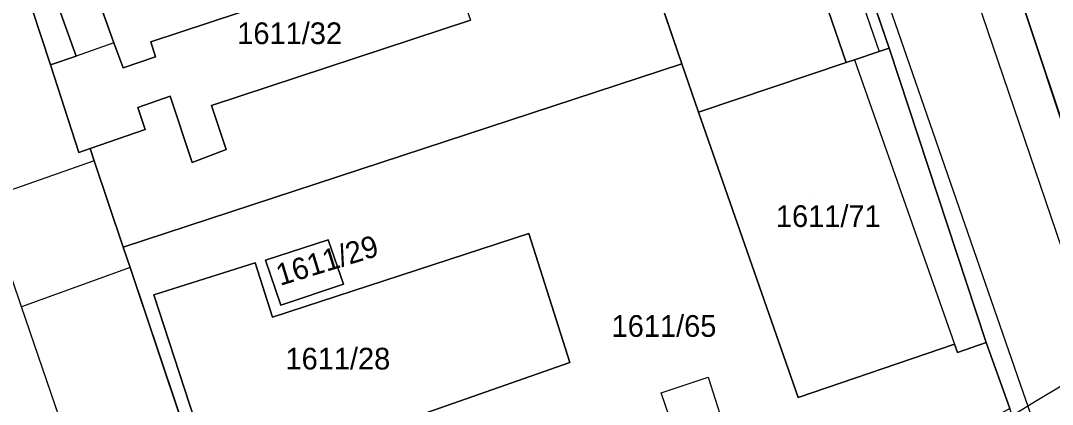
# Model space of a CAD drawing. Extents: x -263943 to -261149, y -1236934 to -1230686.
# Drawn here: x -262481.1 to -262385.9, y -1236538.2 to -1236502.8 of the extents above; entities that cross this region are included whole.
import ezdxf

# ---------------------------------------------------------------- set-up
doc = ezdxf.new("R2010")
doc.units = 0
for name, color, linetype in [('body_kn', 7, 'Continuous'), ('kladpar_druhypozemkov', 7, 'Continuous'), ('kladpar_hranice', 7, 'Continuous'), ('kladpar_parcelnecisla', 7, 'Continuous'), ('kladpar_plochy', 7, 'Continuous'), ('tarchy_linie', 7, 'Continuous'), ('zappar_hrandruhpozemk', 7, 'Continuous')]:
    doc.layers.add(name, color=color, linetype=linetype)

msp = doc.modelspace()

# ---------------------------------------------------------------- linework, layer by layer
at = {"layer": 'body_kn'}
for p, q in [((-262472.49, -1236504.88), (-262472.49, -1236504.88)), ((-262472.49, -1236504.88), (-262472.49, -1236504.88)), ((-262469.09, -1236504.79), (-262469.09, -1236504.79)), ((-262400.95, -1236505.35), (-262400.95, -1236505.35)), ((-262400.95, -1236505.35), (-262400.95, -1236505.35)), ((-262475.99, -1236506.09), (-262475.99, -1236506.09)), ((-262468.67, -1236506.15), (-262468.67, -1236506.15)), ((-262404.16, -1236506.43), (-262404.16, -1236506.43)), ((-262404.16, -1236506.43), (-262404.16, -1236506.43)), ((-262401.89, -1236505.67), (-262401.89, -1236505.67)), ((-262478.36, -1236506.91), (-262478.36, -1236506.91)), ((-262471.64, -1236507.17), (-262471.64, -1236507.17)), ((-262420.08, -1236506.81), (-262420.08, -1236506.81)), ((-262404.93, -1236506.69), (-262404.93, -1236506.69)), ((-262467.32, -1236509.8), (-262467.32, -1236509.8)), ((-262470.29, -1236510.82), (-262470.29, -1236510.82)), ((-262463.49, -1236510.65), (-262463.49, -1236510.65)), ((-262418.55, -1236511.27), (-262418.55, -1236511.27)), ((-262469.62, -1236512.85), (-262469.62, -1236512.85)), ((-262475.74, -1236514.97), (-262475.74, -1236514.97)), ((-262475.74, -1236514.97), (-262475.74, -1236514.97)), ((-262474.69, -1236514.61), (-262474.69, -1236514.61)), ((-262462.14, -1236514.72), (-262462.14, -1236514.72)), ((-262462.14, -1236514.72), (-262462.14, -1236514.72)), ((-262474.31, -1236515.74), (-262474.31, -1236515.74)), ((-262474.31, -1236515.74), (-262474.31, -1236515.74)), ((-262465.29, -1236515.91), (-262465.29, -1236515.91)), ((-262434.21, -1236522.46), (-262434.21, -1236522.46)), ((-262452.73, -1236523.04), (-262452.73, -1236523.04)), ((-262471.63, -1236523.72), (-262471.63, -1236523.72)), ((-262471.01, -1236525.58), (-262471.01, -1236525.58)), ((-262471.01, -1236525.58), (-262471.01, -1236525.58)), ((-262459.45, -1236525.16), (-262459.45, -1236525.16)), ((-262458.51, -1236524.9), (-262458.51, -1236524.9)), ((-262458.51, -1236524.9), (-262458.51, -1236524.9)), ((-262451.3, -1236527.11), (-262451.3, -1236527.11)), ((-262468.8, -1236528.12), (-262468.8, -1236528.12)), ((-262481.04, -1236529.22), (-262481.04, -1236529.22)), ((-262457.08, -1236529.06), (-262457.08, -1236529.06)), ((-262457.85, -1236530.16), (-262457.85, -1236530.16)), ((-262394.93, -1236532.65), (-262394.93, -1236532.65)), ((-262394.93, -1236532.65), (-262394.93, -1236532.65)), ((-262392.01, -1236532.49), (-262392.01, -1236532.49)), ((-262394.65, -1236533.43), (-262394.65, -1236533.43)), ((-262430.41, -1236534.34), (-262430.41, -1236534.34)), ((-262417.67, -1236535.7), (-262417.67, -1236535.7)), ((-262388.87, -1236536.33), (-262388.87, -1236536.33)), ((-262422.01, -1236537.14), (-262422.01, -1236537.14)), ((-262422.01, -1236537.14), (-262422.01, -1236537.14)), ((-262409.35, -1236537.57), (-262409.35, -1236537.57)), ((-262387.3, -1236537.81), (-262387.3, -1236537.81))]:
    msp.add_line(p, q, dxfattribs=at)
at = {"layer": 'kladpar_druhypozemkov'}
for p, q in [((-262456.14, -1236502.89), (-262456.14, -1236502.89)), ((-262407.83, -1236519.05), (-262407.83, -1236519.05)), ((-262455.2, -1236525.01), (-262455.2, -1236525.01)), ((-262422.28, -1236530.08), (-262422.28, -1236530.08)), ((-262452.29, -1236532.95), (-262452.29, -1236532.95))]:
    msp.add_line(p, q, dxfattribs=at)
at = {"layer": 'kladpar_hranice'}
msp.add_line((-262409.35, -1236537.57), (-262394.93, -1236532.65), dxfattribs=at)
for points in [[(-262341.98, -1236672.96), (-262349.34, -1236654.64), (-262353.07, -1236647.77), (-262360.34, -1236625.47), (-262370.9, -1236594.25), (-262387.46, -1236545.56), (-262388.05, -1236543.86), (-262389.82, -1236538.6), (-262392.01, -1236532.49), (-262400.95, -1236505.35), (-262434.5, -1236407.84), (-262435.35, -1236405.56), (-262462.86, -1236327.63), (-262464.77, -1236321.95), (-262464.87, -1236321.66)], [(-262434.5, -1236407.84), (-262400.95, -1236505.35), (-262401.89, -1236505.67), (-262404.16, -1236506.43), (-262404.93, -1236506.69), (-262438.14, -1236410.12)], [(-262440.9, -1236446.14), (-262457.33, -1236451.28), (-262460.03, -1236443.39), (-262458.25, -1236442.71), (-262459.52, -1236438.98), (-262456.39, -1236437.92), (-262457.48, -1236434.24), (-262461.44, -1236422.37), (-262451.28, -1236419), (-262447.49, -1236430.81), (-262446.3, -1236434.51), (-262445.12, -1236438.33), (-262443.77, -1236437.82), (-262451.53, -1236414.84), (-262445.6, -1236412.65), (-262438.14, -1236410.12), (-262404.93, -1236506.69), (-262418.55, -1236511.27), (-262420.08, -1236506.81), (-262440.9, -1236446.14)], [(-262440.9, -1236446.14), (-262420.08, -1236506.81), (-262471.63, -1236523.72), (-262474.31, -1236515.74), (-262474.69, -1236514.61), (-262469.62, -1236512.85), (-262470.29, -1236510.82), (-262467.32, -1236509.8), (-262465.29, -1236515.91), (-262462.14, -1236514.72), (-262463.49, -1236510.65), (-262439.6, -1236502.77)], [(-262379.01, -1236530.21), (-262393.87, -1236485.55), (-262361.17, -1236474.59)], [(-262475.74, -1236514.97), (-262474.69, -1236514.61), (-262474.31, -1236515.74), (-262471.63, -1236523.72), (-262471.01, -1236525.58), (-262464.08, -1236546.19), (-262474.03, -1236549.58), (-262466.34, -1236571.47), (-262476.03, -1236574.78), (-262488.62, -1236538.72), (-262507.69, -1236482.61), (-262498.86, -1236479.65), (-262498.33, -1236481.22), (-262497.24, -1236480.85), (-262497.08, -1236481.34), (-262489.55, -1236478.68), (-262486.26, -1236488.85), (-262493.74, -1236491.36), (-262490.87, -1236499.96), (-262481.63, -1236496.88), (-262480.9, -1236499.11), (-262478.36, -1236506.91), (-262475.74, -1236514.97)], [(-262393.87, -1236485.55), (-262379.01, -1236530.21), (-262376.9, -1236536.58), (-262376.03, -1236541.14), (-262375.9, -1236541.84), (-262370, -1236563.13), (-262361.9, -1236591.03), (-262349.05, -1236629.97), (-262323.5, -1236701.72)], [(-262462.14, -1236514.72), (-262465.29, -1236515.91), (-262467.32, -1236509.8), (-262470.29, -1236510.82), (-262469.62, -1236512.85), (-262474.69, -1236514.61), (-262475.74, -1236514.97), (-262478.36, -1236506.91), (-262475.99, -1236506.09), (-262477.66, -1236501.4), (-262474.18, -1236500.21), (-262472.49, -1236504.88), (-262471.64, -1236507.17), (-262468.67, -1236506.15), (-262469.09, -1236504.79), (-262442.01, -1236495.85), (-262439.6, -1236502.77), (-262463.49, -1236510.65), (-262462.14, -1236514.72)], [(-262442.01, -1236495.85), (-262469.09, -1236504.79), (-262468.67, -1236506.15), (-262471.64, -1236507.17), (-262472.49, -1236504.88), (-262474.18, -1236500.21)], [(-262477.66, -1236501.4), (-262475.99, -1236506.09), (-262478.36, -1236506.91), (-262480.9, -1236499.11)], [(-262400.95, -1236505.35), (-262392.01, -1236532.49), (-262394.65, -1236533.43), (-262394.93, -1236532.65), (-262409.35, -1236537.57), (-262418.55, -1236511.27), (-262404.93, -1236506.69), (-262404.16, -1236506.43), (-262401.89, -1236505.67), (-262400.95, -1236505.35)], [(-262394.93, -1236532.65), (-262394.65, -1236533.43), (-262392.01, -1236532.49), (-262389.82, -1236538.6), (-262442.38, -1236567.66), (-262472.65, -1236584.45), (-262476.03, -1236574.78), (-262466.34, -1236571.47), (-262474.03, -1236549.58), (-262464.08, -1236546.19), (-262471.01, -1236525.58), (-262471.63, -1236523.72), (-262420.08, -1236506.81), (-262418.55, -1236511.27), (-262409.35, -1236537.57)], [(-262444.02, -1236539.76), (-262451, -1236542.04), (-262450.57, -1236543.15), (-262455.5, -1236544.76), (-262454.57, -1236546.96), (-262457.03, -1236547.81), (-262458.2, -1236544.4), (-262462.13, -1236545.69), (-262462.38, -1236545.18), (-262463.15, -1236545.43), (-262468.8, -1236528.12), (-262459.45, -1236525.16), (-262457.85, -1236530.16), (-262434.21, -1236522.46), (-262430.41, -1236534.34), (-262444.19, -1236539.16), (-262444.02, -1236539.76)], [(-262463.15, -1236545.43), (-262462.38, -1236545.18), (-262462.13, -1236545.69), (-262458.2, -1236544.4), (-262457.03, -1236547.81), (-262454.57, -1236546.96), (-262455.5, -1236544.76), (-262450.57, -1236543.15), (-262451, -1236542.04), (-262444.02, -1236539.76), (-262444.19, -1236539.16), (-262430.41, -1236534.34), (-262434.21, -1236522.46), (-262457.85, -1236530.16), (-262459.45, -1236525.16), (-262468.8, -1236528.12), (-262463.15, -1236545.43)], [(-262458.51, -1236524.9), (-262452.73, -1236523.04), (-262451.3, -1236527.11), (-262457.08, -1236529.06), (-262458.51, -1236524.9)], [(-262452.73, -1236523.04), (-262458.51, -1236524.9), (-262457.08, -1236529.06), (-262451.3, -1236527.11), (-262452.73, -1236523.04)]]:
    msp.add_lwpolyline(points, dxfattribs=at)
at = {"layer": 'kladpar_plochy'}
for p, q in [((-262434.5, -1236407.84), (-262400.95, -1236505.35)), ((-262400.95, -1236505.35), (-262434.5, -1236407.84)), ((-262404.93, -1236506.69), (-262438.14, -1236410.12)), ((-262440.9, -1236446.14), (-262420.08, -1236506.81)), ((-262379.01, -1236530.21), (-262393.87, -1236485.55)), ((-262393.87, -1236485.55), (-262379.01, -1236530.21)), ((-262442.01, -1236495.85), (-262469.09, -1236504.79)), ((-262478.36, -1236506.91), (-262480.9, -1236499.11)), ((-262472.49, -1236504.88), (-262474.18, -1236500.21)), ((-262477.66, -1236501.4), (-262475.99, -1236506.09)), ((-262463.49, -1236510.65), (-262439.6, -1236502.77)), ((-262471.64, -1236507.17), (-262472.49, -1236504.88)), ((-262469.09, -1236504.79), (-262468.67, -1236506.15)), ((-262400.95, -1236505.35), (-262401.89, -1236505.67)), ((-262392.01, -1236532.49), (-262400.95, -1236505.35)), ((-262475.99, -1236506.09), (-262478.36, -1236506.91)), ((-262468.67, -1236506.15), (-262471.64, -1236507.17)), ((-262404.16, -1236506.43), (-262404.93, -1236506.69)), ((-262401.89, -1236505.67), (-262404.16, -1236506.43)), ((-262420.08, -1236506.81), (-262471.63, -1236523.72)), ((-262471.63, -1236523.72), (-262420.08, -1236506.81)), ((-262420.08, -1236506.81), (-262418.55, -1236511.27)), ((-262470.29, -1236510.82), (-262467.32, -1236509.8)), ((-262467.32, -1236509.8), (-262465.29, -1236515.91)), ((-262469.62, -1236512.85), (-262470.29, -1236510.82)), ((-262462.14, -1236514.72), (-262463.49, -1236510.65)), ((-262418.55, -1236511.27), (-262409.35, -1236537.57)), ((-262474.69, -1236514.61), (-262469.62, -1236512.85)), ((-262474.31, -1236515.74), (-262474.69, -1236514.61)), ((-262465.29, -1236515.91), (-262462.14, -1236514.72)), ((-262471.63, -1236523.72), (-262474.31, -1236515.74)), ((-262434.21, -1236522.46), (-262457.85, -1236530.16)), ((-262430.41, -1236534.34), (-262434.21, -1236522.46)), ((-262452.73, -1236523.04), (-262458.51, -1236524.9)), ((-262451.3, -1236527.11), (-262452.73, -1236523.04)), ((-262471.01, -1236525.58), (-262471.63, -1236523.72)), ((-262464.08, -1236546.19), (-262471.01, -1236525.58)), ((-262459.45, -1236525.16), (-262468.8, -1236528.12)), ((-262457.85, -1236530.16), (-262459.45, -1236525.16)), ((-262458.51, -1236524.9), (-262457.08, -1236529.06)), ((-262457.08, -1236529.06), (-262451.3, -1236527.11)), ((-262468.8, -1236528.12), (-262463.15, -1236545.43)), ((-262409.35, -1236537.57), (-262394.93, -1236532.65)), ((-262394.93, -1236532.65), (-262394.65, -1236533.43)), ((-262394.65, -1236533.43), (-262392.01, -1236532.49)), ((-262392.01, -1236532.49), (-262389.82, -1236538.6)), ((-262389.82, -1236538.6), (-262392.01, -1236532.49)), ((-262444.19, -1236539.16), (-262430.41, -1236534.34))]:
    msp.add_line(p, q, dxfattribs=at)
for points in [[(-262440.9, -1236446.14), (-262457.33, -1236451.28), (-262460.03, -1236443.39), (-262458.25, -1236442.71), (-262459.52, -1236438.98), (-262456.39, -1236437.92), (-262457.48, -1236434.24), (-262461.44, -1236422.37), (-262451.28, -1236419), (-262447.49, -1236430.81), (-262446.3, -1236434.51), (-262445.12, -1236438.33), (-262443.77, -1236437.82), (-262451.53, -1236414.84), (-262445.6, -1236412.65), (-262438.14, -1236410.12), (-262404.93, -1236506.69), (-262418.55, -1236511.27), (-262420.08, -1236506.81)], [(-262475.74, -1236514.97), (-262474.69, -1236514.61), (-262474.31, -1236515.74), (-262471.63, -1236523.72), (-262471.01, -1236525.58), (-262464.08, -1236546.19), (-262474.03, -1236549.58), (-262466.34, -1236571.47), (-262476.03, -1236574.78), (-262488.62, -1236538.72), (-262507.69, -1236482.61), (-262498.86, -1236479.65), (-262498.33, -1236481.22), (-262497.24, -1236480.85), (-262497.08, -1236481.34), (-262489.55, -1236478.68), (-262486.26, -1236488.85), (-262493.74, -1236491.36), (-262490.87, -1236499.96), (-262481.63, -1236496.88), (-262480.9, -1236499.11), (-262478.36, -1236506.91)], [(-262462.14, -1236514.72), (-262465.29, -1236515.91), (-262467.32, -1236509.8), (-262470.29, -1236510.82), (-262469.62, -1236512.85), (-262474.69, -1236514.61), (-262475.74, -1236514.97), (-262478.36, -1236506.91), (-262475.99, -1236506.09), (-262477.66, -1236501.4), (-262474.18, -1236500.21), (-262472.49, -1236504.88), (-262471.64, -1236507.17), (-262468.67, -1236506.15), (-262469.09, -1236504.79), (-262442.01, -1236495.85), (-262439.6, -1236502.77), (-262463.49, -1236510.65)], [(-262400.95, -1236505.35), (-262392.01, -1236532.49), (-262394.65, -1236533.43), (-262394.93, -1236532.65), (-262409.35, -1236537.57), (-262418.55, -1236511.27), (-262404.93, -1236506.69), (-262404.16, -1236506.43), (-262401.89, -1236505.67)], [(-262444.02, -1236539.76), (-262451, -1236542.04), (-262450.57, -1236543.15), (-262455.5, -1236544.76), (-262454.57, -1236546.96), (-262457.03, -1236547.81), (-262458.2, -1236544.4), (-262462.13, -1236545.69), (-262462.38, -1236545.18), (-262463.15, -1236545.43), (-262468.8, -1236528.12), (-262459.45, -1236525.16), (-262457.85, -1236530.16), (-262434.21, -1236522.46), (-262430.41, -1236534.34), (-262444.19, -1236539.16)], [(-262458.51, -1236524.9), (-262452.73, -1236523.04), (-262451.3, -1236527.11), (-262457.08, -1236529.06)]]:
    msp.add_lwpolyline(points, close=True, dxfattribs=at)
at = {"layer": 'tarchy_linie'}
msp.add_lwpolyline([(-262389.61, -1236539.22), (-262387.3, -1236537.81), (-262378.76, -1236532.73), (-262378.31, -1236532.32), (-262377.33, -1236535.3), (-262385.76, -1236540.39), (-262388.63, -1236542.14), (-262389.61, -1236539.22)], dxfattribs=at)
at = {"layer": 'zappar_hrandruhpozemk'}
for p, q in [((-262435.34, -1236408.26), (-262401.89, -1236505.67)), ((-262430.17, -1236417.15), (-262388.87, -1236536.33)), ((-262472.49, -1236504.88), (-262475.99, -1236506.09)), ((-262404.16, -1236506.43), (-262394.93, -1236532.65)), ((-262474.31, -1236515.74), (-262484.42, -1236519.29)), ((-262471.01, -1236525.58), (-262481.04, -1236529.22)), ((-262420.83, -1236540.53), (-262422.01, -1236537.14))]:
    msp.add_line(p, q, dxfattribs=at)
for points in [[(-262373.77, -1236558.79), (-262381.6, -1236533.82), (-262392.84, -1236500.85)], [(-262474.03, -1236549.58), (-262481.04, -1236529.22), (-262484.42, -1236519.29)], [(-262422.01, -1236537.14), (-262417.67, -1236535.7), (-262416.58, -1236539.09)], [(-262388.87, -1236536.33), (-262374.51, -1236577.61), (-262366.39, -1236601.15)]]:
    msp.add_lwpolyline(points, dxfattribs=at)

# ---------------------------------------------------------------- texts
at = {"layer": 'kladpar_parcelnecisla'}
for s, p in [('1611/32', (-262461.112, -1236504.99)), ('1611/71', (-262411.406, -1236521.85)), ('1611/65', (-262426.568, -1236531.98)), ('1611/28', (-262456.663, -1236534.99))]:
    msp.add_text(s, height=2, dxfattribs=at).set_placement(p)
msp.add_text('1611/29', height=2, rotation=17, dxfattribs=at).set_placement((-262457.159, -1236527.288))

doc.saveas('drawing.dxf')
